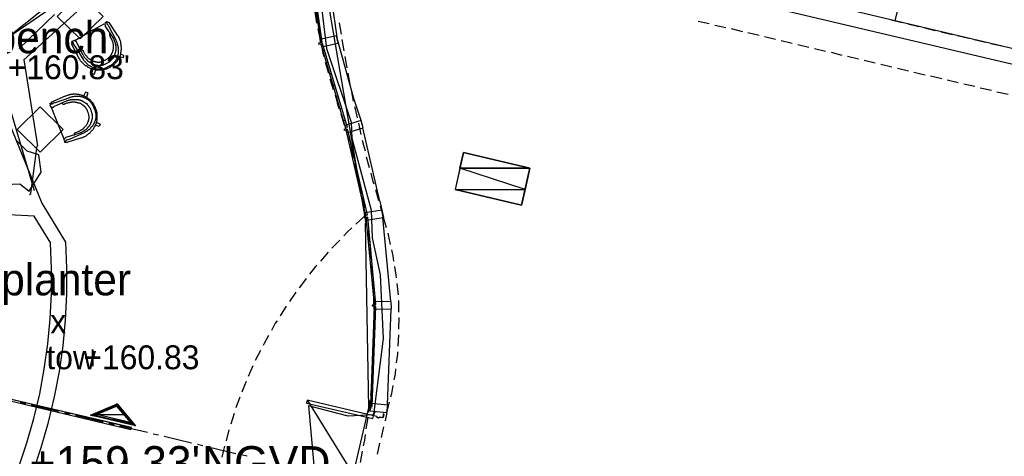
# Model space of a CAD drawing. Header units: feet. Extents: x -79 to 198, y -22 to 181.
# Tile 545 of 656: x 14 to 58, y 98 to 117. Entities that reach past the tile are written whole.
import ezdxf
from ezdxf.enums import TextEntityAlignment as Align

# ---------------------------------------------------------------- set-up
doc = ezdxf.new("R2010")
doc.units = ezdxf.units.FT
for name, color, linetype in [('A-AREA-COMUN', 252, 'CONTINUOUS'), ('A-LINEA', 7, 'CONTINUOUS'), ('A-LINEA-FINA', 9, 'CONTINUOUS'), ('A-MURO-CONCRETO', 8, 'CONTINUOUS'), ('A-TEXTO-PDF', 3, 'CONTINUOUS')]:
    doc.layers.add(name, color=color, linetype=linetype)

msp = doc.modelspace()

# ---------------------------------------------------------------- linework, layer by layer
at = {"layer": 'A-AREA-COMUN'}
for points in [[(27.28, 120.7644), (27.872, 115.8044), (28.96, 112.5689), (28.992, 111.8578), (29.84, 108.6933), (29.888, 107.4844), (30.24, 105.8489), (30.368, 103.0578), (29.952, 99.6978), (28.832, 99.6444), (27.088, 100.0889), (27.328, 97.4933)], [(14.368, 115.8044), (15.92, 117.2978)], [(13.408, 109.8133), (14.4, 109.8489), (14.8, 109.5289), (15.328, 110.3644), (15.232, 111.1289), (14.72, 111.2889), (14.272, 111.7333)]]:
    msp.add_lwpolyline(points, dxfattribs=at)
at = {"layer": 'A-LINEA'}
for p, q in [((27.0667, 122.929), (29.6038, 108.1219)), ((27.0667, 122.929), (29.6038, 108.1219)), ((53.16, 118.2311), (52.8667, 117.0178)), ((53.16, 118.2311), (52.8667, 117.0178)), ((58.2133, 115.7511), (48.3333, 118.0978)), ((58.2133, 115.7511), (48.3333, 118.0978)), ((27.36, 117.4044), (27.44, 116.9111)), ((48.1733, 117.4444), (58.0667, 115.1111)), ((48.1733, 117.4444), (58.0667, 115.1111)), ((18.6933, 116.3778), (18.32, 116.9378)), ((28.44, 116.9244), (28.52, 116.4311)), ((28.44, 116.9244), (28.52, 116.4311)), ((44.2267, 117.0044), (44.7067, 116.8978)), ((44.2267, 117.0044), (44.7067, 116.8978)), ((52.7067, 117.0578), (53.2, 116.9378)), ((52.7067, 117.0578), (53.2, 116.9378)), ((16.8133, 116.1511), (17.4533, 116.5244)), ((17.4533, 116.5244), (18.1067, 116.8844)), ((18.5067, 116.2578), (18.1467, 116.7911)), ((27.4933, 116.6578), (27.6, 116.1644)), ((27.5067, 116.7911), (27.5867, 116.8578)), ((27.5067, 116.7911), (27.5867, 116.8578)), ((44.96, 116.8311), (45.44, 116.7244)), ((44.96, 116.8311), (45.44, 116.7244)), ((45.68, 116.6711), (46.1733, 116.5511)), ((45.68, 116.6711), (46.1733, 116.5511)), ((46.4133, 116.4978), (46.9067, 116.3778)), ((46.4133, 116.4978), (46.9067, 116.3778)), ((53.44, 116.8844), (53.9333, 116.7644)), ((53.44, 116.8844), (53.9333, 116.7644)), ((54.1733, 116.7111), (54.6533, 116.5911)), ((54.1733, 116.7111), (54.6533, 116.5911)), ((54.9067, 116.5378), (55.3867, 116.4178)), ((54.9067, 116.5378), (55.3867, 116.4178)), ((17.1733, 115.5111), (16.88, 116.0844)), ((18.36, 116.4578), (18.36, 116.4578)), ((18.5067, 116.2578), (18.5067, 116.2578)), ((27.5867, 116.2178), (27.6667, 116.2844)), ((27.5867, 116.2178), (27.6667, 116.2844)), ((28.56, 116.1911), (28.64, 115.6978)), ((28.56, 116.1911), (28.64, 115.6978)), ((47.1467, 116.3244), (47.6267, 116.2044)), ((47.1467, 116.3244), (47.6267, 116.2044)), ((47.88, 116.1511), (48.36, 116.0311)), ((47.88, 116.1511), (48.36, 116.0311)), ((55.6267, 116.3644), (56.12, 116.2578)), ((55.6267, 116.3644), (56.12, 116.2578)), ((56.36, 116.1911), (56.8533, 116.0844)), ((56.36, 116.1911), (56.8533, 116.0844)), ((16.9867, 115.3911), (16.6667, 116.0044)), ((17.0667, 115.7244), (17.08, 115.7244)), ((27.72, 115.6844), (27.7867, 115.7511)), ((27.72, 115.6844), (27.7867, 115.7511)), ((48.6, 115.9778), (49.0933, 115.8578)), ((48.6, 115.9778), (49.0933, 115.8578)), ((49.3333, 115.8044), (49.8267, 115.6844)), ((49.3333, 115.8044), (49.8267, 115.6844)), ((50.0667, 115.6311), (50.5467, 115.5111)), ((50.0667, 115.6311), (50.5467, 115.5111)), ((57.0933, 116.0178), (57.5733, 115.9111)), ((57.0933, 116.0178), (57.5733, 115.9111)), ((17.1733, 115.5111), (17.1733, 115.5111)), ((18.9467, 115.3911), (18.7733, 115.4311)), ((27.8267, 115.2044), (27.96, 114.7111)), ((27.8667, 115.1644), (27.9333, 115.2311)), ((27.8667, 115.1644), (27.9333, 115.2311)), ((28.68, 115.4444), (28.7733, 114.9511)), ((28.68, 115.4444), (28.7733, 114.9511)), ((50.7867, 115.4578), (51.28, 115.3378)), ((50.7867, 115.4578), (51.28, 115.3378)), ((51.52, 115.2844), (52.0133, 115.1644)), ((51.52, 115.2844), (52.0133, 115.1644)), ((17.6667, 114.6578), (17.7333, 114.8444)), ((52.2533, 115.1111), (52.7333, 114.9911)), ((52.2533, 115.1111), (52.7333, 114.9911)), ((52.9867, 114.9378), (53.4667, 114.8178)), ((52.9867, 114.9378), (53.4667, 114.8178)), ((53.7067, 114.7644), (54.2, 114.6444)), ((53.7067, 114.7644), (54.2, 114.6444)), ((28.0267, 114.6578), (28.0933, 114.7244)), ((28.0267, 114.6578), (28.0933, 114.7244)), ((28.0267, 114.4711), (28.1733, 113.9911)), ((28.8133, 114.7111), (28.9067, 114.2178)), ((28.8133, 114.7111), (28.9067, 114.2178)), ((54.44, 114.5911), (54.9333, 114.4844)), ((54.44, 114.5911), (54.9333, 114.4844)), ((55.1733, 114.4178), (55.6533, 114.3111)), ((55.1733, 114.4178), (55.6533, 114.3111)), ((28.1733, 114.1511), (28.24, 114.2178)), ((28.1733, 114.1511), (28.24, 114.2178)), ((28.96, 113.9778), (29.0533, 113.4844)), ((28.96, 113.9778), (29.0533, 113.4844)), ((55.9067, 114.2444), (56.3867, 114.1378)), ((55.9067, 114.2444), (56.3867, 114.1378)), ((56.6267, 114.0711), (57.12, 113.9644)), ((56.6267, 114.0711), (57.12, 113.9644)), ((57.36, 113.8978), (57.8533, 113.7911)), ((57.36, 113.8978), (57.8533, 113.7911)), ((16.3867, 113.7111), (15.76, 113.4311)), ((16.4667, 113.4978), (15.88, 113.2311)), ((16.4667, 113.4978), (16.4667, 113.4978)), ((17.3867, 113.8444), (17.32, 113.6578)), ((28.2533, 113.7644), (28.36, 113.3911)), ((28.32, 113.6444), (28.3867, 113.6978)), ((28.32, 113.6444), (28.3867, 113.6978)), ((29.4, 112.6311), (29.08, 113.6044)), ((29.4, 112.6311), (29.08, 113.6044)), ((15.7733, 113.2178), (16.0533, 112.5244)), ((16.2533, 113.4044), (16.2533, 113.3911)), ((28.44, 113.1511), (28.36, 113.3911)), ((28.4667, 113.1244), (28.5333, 113.1911)), ((28.4667, 113.1244), (28.5333, 113.1911)), ((28.6667, 112.4311), (28.52, 112.9111)), ((28.6267, 112.6178), (28.6933, 112.6844)), ((28.6267, 112.6178), (28.6933, 112.6844)), ((16.0533, 112.5244), (16.3333, 111.8311)), ((17.92, 112.4711), (17.76, 112.5511)), ((28.88, 111.7111), (28.7467, 112.1911)), ((28.76, 112.0978), (28.84, 112.1644)), ((28.76, 112.0978), (28.84, 112.1644)), ((29.28, 112.5111), (29.3867, 112.0178)), ((29.28, 112.5111), (29.3867, 112.0178)), ((29.4533, 112.4578), (29.44, 112.4711)), ((29.4533, 112.4578), (29.44, 112.4711)), ((29.4533, 112.4444), (29.4533, 112.4578)), ((29.4533, 112.4444), (29.4533, 112.4578)), ((30.2267, 109.0844), (29.48, 112.3111)), ((30.2267, 109.0844), (29.48, 112.3111)), ((17.0267, 112.0711), (16.4133, 111.8844)), ((17.1067, 111.8711), (16.4667, 111.6711)), ((16.7867, 112.0044), (16.8, 112.0044)), ((17.0267, 112.0711), (17.0267, 112.0711)), ((14.8795, 109.4208), (15.1612, 111.5183)), ((28.88, 111.5644), (28.96, 111.6311)), ((28.88, 111.5644), (28.96, 111.6311)), ((29.08, 110.9911), (28.9467, 111.4711)), ((29.0133, 111.0311), (29.08, 111.0978)), ((29.0133, 111.0311), (29.08, 111.0978)), ((29.6267, 111.0444), (29.76, 110.5644)), ((29.6267, 111.0444), (29.76, 110.5644)), ((29.24, 110.2578), (29.1333, 110.7511)), ((29.1333, 110.4978), (29.2, 110.5644)), ((29.1333, 110.4978), (29.2, 110.5644)), ((29.2533, 109.9511), (29.32, 110.0178)), ((29.2533, 109.9511), (29.32, 110.0178)), ((30.0267, 109.6044), (30.16, 109.1244)), ((30.0267, 109.6044), (30.16, 109.1244)), ((14.8133, 109.3778), (14.88, 109.4311)), ((29.3733, 109.4178), (29.4533, 109.4844)), ((29.3733, 109.4178), (29.4533, 109.4844)), ((29.5467, 108.7911), (29.4533, 109.2844)), ((16.4222, 107.2837), (15.3689, 109.0058)), ((29.5067, 108.8844), (29.5733, 108.9511)), ((29.5067, 108.8844), (29.5733, 108.9511)), ((30.2267, 109.0844), (30.3867, 108.3778)), ((30.2267, 109.0844), (30.3867, 108.3778)), ((30.24, 108.8844), (30.3867, 108.3778)), ((30.24, 108.8844), (30.3867, 108.3778)), ((29.52, 108.4044), (29.1733, 108.0844)), ((29.6533, 108.0444), (29.5867, 108.5378)), ((29.6133, 108.3378), (29.6667, 108.3778)), ((29.6133, 108.3378), (29.6667, 108.3778)), ((30.3467, 108.5111), (30.3467, 108.5378)), ((30.3467, 108.5111), (30.3467, 108.5378)), ((30.7067, 104.6844), (30.36, 108.3778)), ((30.7067, 104.6844), (30.36, 108.3778)), ((30.52, 107.9244), (30.3867, 108.3778)), ((30.52, 107.9244), (30.3867, 108.3778)), ((29.7391, 100.0025), (29.5993, 108.124)), ((29.7391, 100.0025), (29.5993, 108.124)), ((29.6667, 107.7378), (29.7467, 107.8044)), ((29.6667, 107.7378), (29.7467, 107.8044)), ((28.4667, 107.3778), (28.1067, 107.0178)), ((29.7333, 107.1378), (29.8, 107.2044)), ((29.7333, 107.1378), (29.8, 107.2044)), ((29.84, 106.5644), (29.7867, 107.0578)), ((27.9467, 106.8444), (27.6133, 106.4578)), ((29.7867, 106.5378), (29.8667, 106.6044)), ((29.7867, 106.5378), (29.8667, 106.6044)), ((29.84, 105.9378), (29.92, 106.0044)), ((29.84, 105.9378), (29.92, 106.0044)), ((29.8933, 105.3378), (29.9733, 105.4178)), ((29.8933, 105.3378), (29.9733, 105.4178)), ((29.9467, 105.0578), (29.92, 105.5644)), ((31.04, 104.9778), (30.9867, 105.4711)), ((31.04, 104.9778), (30.9867, 105.4711)), ((26.5333, 105.0844), (26.2533, 104.6844)), ((29.96, 104.7378), (30.0267, 104.8178)), ((29.96, 104.7378), (30.0267, 104.8178)), ((29.9733, 104.3111), (29.96, 104.8178)), ((26.1067, 104.4711), (25.84, 104.0444)), ((31.0667, 104.2178), (31.0533, 104.7244)), ((31.0667, 104.2178), (31.0533, 104.7244)), ((29.96, 104.0844), (30.0533, 104.1644)), ((29.96, 104.0844), (30.0533, 104.1644)), ((29.9867, 103.5644), (29.9733, 104.0578)), ((30.56, 100.1378), (30.72, 104.3511)), ((30.56, 100.1378), (30.72, 104.3511)), ((31.0667, 103.4711), (31.08, 103.9778)), ((31.0667, 103.4711), (31.08, 103.9778)), ((29.9333, 103.4044), (30.0267, 103.4978)), ((29.9333, 103.4044), (30.0267, 103.4978)), ((29.9733, 102.8178), (29.9867, 103.3111)), ((31.0267, 102.7244), (31.0667, 103.2178)), ((31.0267, 102.7244), (31.0667, 103.2178)), ((29.9067, 102.7378), (30, 102.8178)), ((29.9067, 102.7378), (30, 102.8178)), ((24.9733, 102.5244), (24.7467, 102.0844)), ((24.64, 101.8578), (24.44, 101.3911)), ((29.88, 102.0578), (29.9733, 102.1378)), ((29.88, 102.0578), (29.9733, 102.1378)), ((29.8933, 101.3111), (29.92, 101.8178)), ((29.8533, 101.3778), (29.9467, 101.4578)), ((29.8533, 101.3778), (29.9467, 101.4578)), ((29.8267, 100.5644), (29.88, 101.0711)), ((29.84, 100.6978), (29.92, 100.7778)), ((29.84, 100.6978), (29.92, 100.7778)), ((14.4133, 100.2578), (14.6533, 100.2044)), ((14.8933, 100.1378), (16.1067, 99.8578)), ((27.0385, 100.3321), (29.2693, 96.7233)), ((29.7467, 99.8178), (29.8, 100.3244)), ((30.5333, 99.8044), (30.6533, 100.2578)), ((30.5333, 99.8044), (30.6533, 100.2578)), ((16.36, 99.7911), (16.6, 99.7378)), ((16.84, 99.6844), (18.0533, 99.3911)), ((23.8133, 99.7644), (23.6667, 99.2844)), ((29.88, 99.9911), (29.8, 100.0044)), ((29.88, 99.9911), (29.8, 100.0044)), ((29.9333, 99.6711), (29.9733, 99.8178)), ((29.9467, 99.6711), (29.9467, 99.6711)), ((30.08, 99.6311), (29.9467, 99.6578)), ((29.9867, 99.8178), (29.9867, 99.8178)), ((30.08, 99.6178), (30.08, 99.6178)), ((30.1061, 99.6066), (30.0912, 99.6306)), ((30.2, 99.5911), (30.2, 99.5644)), ((30.2246, 99.6039), (30.2005, 99.589)), ((30.36, 99.5644), (30.2133, 99.6044)), ((30.2133, 99.5911), (30.2133, 99.5911)), ((30.4, 99.7111), (30.3733, 99.5778)), ((30.4, 99.7244), (30.4, 99.7244)), ((30.5333, 99.8044), (30.4533, 99.4311)), ((30.5333, 99.8044), (30.4533, 99.4311)), ((18.3067, 99.3378), (18.5467, 99.2711)), ((18.7867, 99.2178), (20, 98.9378)), ((29.6267, 99.0844), (29.7067, 99.5778)), ((30.1867, 99.5511), (30.0933, 99.5778)), ((30.1867, 99.5644), (30.1867, 99.5644)), ((30.3867, 99.1778), (30.28, 98.6978)), ((30.3867, 99.1778), (30.28, 98.6978)), ((30.36, 99.5778), (30.36, 99.5778)), ((20.2533, 98.8711), (20.4933, 98.8178)), ((20.7333, 98.7644), (21.9467, 98.4711)), ((23.5867, 99.0444), (23.4667, 98.5644)), ((22.2, 98.4178), (22.44, 98.3511)), ((22.68, 98.2978), (23.8933, 98.0044)), ((30.2133, 98.4578), (30.1067, 97.9644)), ((30.2133, 98.4578), (30.1067, 97.9644)), ((24.1333, 97.9511), (24.3867, 97.8978)), ((29.3733, 97.6044), (29.4667, 98.0978))]:
    msp.add_line(p, q, dxfattribs=at)
for points in [[(29.08, 113.6044), (28.36, 116.1911), (27.8133, 119.9778), (27.8667, 123.7911)], [(29.08, 113.6044), (28.36, 116.1911), (27.8133, 119.9778), (27.8667, 123.7911)], [(18.1274, 119.6952), (12.7307, 115.3881), (15.3555, 109.0017)], [(27.6933, 116.0844), (27.1467, 119.8978), (27.0667, 119.8844), (27.6133, 116.0711), (27.6933, 116.0844)], [(27.6933, 116.0844), (27.1467, 119.8978), (27.0667, 119.8844), (27.6133, 116.0711), (27.6933, 116.0844)], [(18.5399, 119.4817), (13.1565, 115.8012), (15.0274, 109.554)], [(17.3974, 117.8592), (14.5753, 115.2941), (15.1653, 111.5264)], [(18.0533, 117.2111), (17.0467, 118.2044), (16.04, 117.2111), (17.0467, 116.2178), (18.0533, 117.2111)], [(18.3319, 116.9204), (18.2246, 116.9774), (18.1273, 116.9045), (18.152, 116.7855)], [(18.3467, 115.0311), (18.36, 115.0444), (18.3867, 115.0578), (18.4133, 115.0711), (18.44, 115.0978), (18.4667, 115.1111), (18.48, 115.1244), (18.4933, 115.1244), (18.4933, 115.1378), (18.5067, 115.1511), (18.52, 115.1644), (18.5333, 115.1644), (18.5467, 115.1778), (18.5467, 115.1911), (18.5733, 115.2044), (18.5733, 115.2178), (18.5867, 115.2311), (18.5867, 115.2444), (18.6, 115.2444), (18.6133, 115.2578), (18.6133, 115.2711), (18.6267, 115.2844), (18.6267, 115.2978), (18.64, 115.3111), (18.64, 115.3244), (18.6533, 115.3378), (18.6533, 115.3511), (18.6667, 115.3644), (18.6667, 115.3778), (18.68, 115.3911), (18.68, 115.4044), (18.6933, 115.4178), (18.6933, 115.4444), (18.7067, 115.4578), (18.7067, 115.4844), (18.7067, 115.4978), (18.72, 115.5111), (18.72, 115.5244), (18.72, 115.5511), (18.7333, 115.5778), (18.7333, 115.6044), (18.7333, 115.6444), (18.7333, 115.6711), (18.7333, 115.6978), (18.7333, 115.7244), (18.7333, 115.7378), (18.7333, 115.7644), (18.7333, 115.7778), (18.7333, 115.8044), (18.7333, 115.8311), (18.72, 115.8578), (18.72, 115.8711), (18.72, 115.8978), (18.72, 115.9111), (18.7067, 115.9244), (18.7067, 115.9511), (18.6933, 115.9644), (18.6933, 115.9911), (18.68, 116.0178), (18.68, 116.0444), (18.6667, 116.0578), (18.6533, 116.0978), (18.64, 116.1244), (18.6267, 116.1511), (18.6267, 116.1644), (18.32, 116.7511), (18.3067, 116.7644), (18.28, 116.8178), (18.2533, 116.8578), (18.24, 116.8578), (18.24, 116.8711), (18.24, 116.8844), (18.24, 116.8978), (18.24, 116.9111), (18.24, 116.9244), (18.24, 116.9378), (18.24, 116.9511), (18.2533, 116.9511), (18.2533, 116.9644), (18.2667, 116.9644), (18.2667, 116.9778)], [(18.3467, 115.0311), (18.2667, 114.9911), (18.24, 114.9778), (18.2133, 114.9644), (18.1867, 114.9511), (18.16, 114.9378), (18.1467, 114.9244), (18.1333, 114.9244), (18.12, 114.9244), (18.1067, 114.9111), (18.08, 114.9111), (18.0667, 114.9111), (18.0533, 114.8978), (18.04, 114.8978), (18.0267, 114.8978), (18, 114.8978), (17.9867, 114.8978), (17.9733, 114.8844), (17.96, 114.8844), (17.9467, 114.8844), (17.92, 114.8844), (17.9067, 114.8844), (17.8933, 114.8844), (17.88, 114.8844), (17.8667, 114.8844), (17.8533, 114.8844), (17.84, 114.8844), (17.8267, 114.8978), (17.8133, 114.8978), (17.8, 114.8978), (17.7867, 114.8978), (17.76, 114.8978), (17.7333, 114.9111), (17.72, 114.9111), (17.6933, 114.9244), (17.68, 114.9244), (17.6667, 114.9244), (17.64, 114.9378), (17.6133, 114.9511), (17.5867, 114.9644), (17.56, 114.9778), (17.5467, 114.9911), (17.52, 115.0044), (17.4933, 115.0178), (17.48, 115.0178), (17.4667, 115.0311), (17.44, 115.0444), (17.4267, 115.0578), (17.4, 115.0711), (17.3867, 115.0978), (17.3733, 115.1111), (17.36, 115.1111), (17.3467, 115.1244), (17.3333, 115.1378), (17.32, 115.1511), (17.2933, 115.1778), (17.28, 115.1911), (17.2667, 115.2178), (17.2533, 115.2311), (17.24, 115.2444), (17.2133, 115.2711), (17.2, 115.2978), (17.1867, 115.3244), (17.1733, 115.3378), (16.8267, 115.8978), (16.8133, 115.9111), (16.7867, 115.9644), (16.76, 116.0044), (16.76, 116.0178), (16.76, 116.0311), (16.7467, 116.0311), (16.7467, 116.0444), (16.7333, 116.0444), (16.7333, 116.0578), (16.72, 116.0578), (16.7067, 116.0578), (16.6933, 116.0578), (16.68, 116.0578), (16.6667, 116.0578), (16.6533, 116.0578)], [(16.888, 116.0723), (16.7963, 116.1499), (16.6864, 116.1016), (16.6816, 115.9816)], [(18.6933, 116.3778), (18.7067, 116.3644), (18.72, 116.3244), (18.7467, 116.2844), (18.7467, 116.2711), (18.76, 116.2444), (18.7733, 116.2311), (18.7733, 116.2044), (18.7867, 116.1644), (18.8, 116.1511), (18.8, 116.1378), (18.8133, 116.1111), (18.8133, 116.0844), (18.8133, 116.0711), (18.8267, 116.0444), (18.8267, 116.0311), (18.8267, 116.0044), (18.84, 115.9911), (18.84, 115.9644), (18.84, 115.9378), (18.84, 115.8978), (18.8533, 115.8578), (18.8533, 115.8311), (18.8533, 115.7911), (18.8533, 115.7511), (18.84, 115.7111), (18.84, 115.6844), (18.84, 115.6578), (18.84, 115.6444), (18.8267, 115.6311), (18.8267, 115.6044), (18.8267, 115.5911), (18.8267, 115.5778), (18.8133, 115.5511), (18.8133, 115.5378), (18.8, 115.5111), (18.8, 115.4844), (18.7867, 115.4578), (18.7733, 115.4178), (18.76, 115.4044), (18.7467, 115.3778), (18.7333, 115.3511), (18.72, 115.3244), (18.7067, 115.3111), (18.6933, 115.2844), (18.68, 115.2578), (18.6667, 115.2444), (18.6533, 115.2178), (18.64, 115.2044), (18.6267, 115.1911), (18.6133, 115.1778), (18.6, 115.1644), (18.5867, 115.1378), (18.5733, 115.1244), (18.56, 115.1111), (18.5333, 115.0978), (18.52, 115.0844), (18.5067, 115.0711), (18.48, 115.0578), (18.4533, 115.0311), (18.4267, 115.0178), (18.4, 115.0044), (18.3867, 114.9911), (18.36, 114.9644), (18.3333, 114.9644), (18.32, 114.9511), (18.2933, 114.9378), (18.2533, 114.9244), (18.2267, 114.9111), (18.2, 114.8978), (18.1733, 114.8844), (18.16, 114.8844), (18.1333, 114.8711), (18.12, 114.8711), (18.0933, 114.8578), (18.08, 114.8578), (18.0533, 114.8578), (18.04, 114.8578), (18.0267, 114.8444), (18, 114.8444), (17.96, 114.8444), (17.9467, 114.8444), (17.92, 114.8444), (17.8933, 114.8444), (17.8667, 114.8444), (17.84, 114.8444), (17.8133, 114.8444), (17.7867, 114.8444), (17.76, 114.8444), (17.7333, 114.8578), (17.6933, 114.8578), (17.6667, 114.8578), (17.64, 114.8711), (17.6267, 114.8711), (17.6, 114.8844), (17.5867, 114.8844), (17.5733, 114.8978), (17.56, 114.8978), (17.5333, 114.9111), (17.52, 114.9111), (17.5067, 114.9244), (17.4667, 114.9378), (17.44, 114.9511), (17.4, 114.9644), (17.3733, 114.9911), (17.3467, 115.0044), (17.32, 115.0311), (17.28, 115.0444), (17.2533, 115.0711), (17.24, 115.0844), (17.2267, 115.0978), (17.2133, 115.1111), (17.2, 115.1244), (17.1867, 115.1378), (17.16, 115.1511), (17.1467, 115.1644), (17.1333, 115.1911), (17.12, 115.2044), (17.1067, 115.2178), (17.08, 115.2444), (17.0667, 115.2578), (17.0533, 115.2844), (17.04, 115.2978), (17.0267, 115.3111), (17.0133, 115.3511), (16.9867, 115.3911)], [(17.1733, 115.5111), (17.2, 115.4711), (17.2133, 115.4444), (17.2267, 115.4178), (17.2533, 115.3911), (17.2667, 115.3778), (17.28, 115.3644), (17.2933, 115.3511), (17.2933, 115.3378), (17.3067, 115.3244), (17.32, 115.3111), (17.3333, 115.2978), (17.3467, 115.2978), (17.36, 115.2844), (17.36, 115.2711), (17.3733, 115.2578), (17.3867, 115.2444), (17.4, 115.2444), (17.4133, 115.2311), (17.4267, 115.2178), (17.44, 115.2178), (17.4533, 115.2044), (17.4667, 115.1911), (17.48, 115.1911), (17.4933, 115.1778), (17.5067, 115.1644), (17.52, 115.1644), (17.5333, 115.1511), (17.5467, 115.1511), (17.56, 115.1378), (17.5733, 115.1378), (17.5867, 115.1244), (17.6, 115.1244), (17.6267, 115.1111), (17.64, 115.1111), (17.6533, 115.0978), (17.6667, 115.0978), (17.68, 115.0978), (17.6933, 115.0844), (17.7067, 115.0844), (17.7333, 115.0844), (17.7467, 115.0711), (17.76, 115.0711), (17.7867, 115.0711), (17.8, 115.0711), (17.8267, 115.0711), (17.84, 115.0578), (17.8667, 115.0578), (17.8933, 115.0578), (17.9067, 115.0578), (17.92, 115.0578), (17.9467, 115.0711), (17.96, 115.0711), (17.9733, 115.0711), (17.9867, 115.0711), (18, 115.0711), (18.0267, 115.0711), (18.04, 115.0844), (18.0667, 115.0844), (18.08, 115.0978), (18.1067, 115.0978), (18.1333, 115.1111), (18.1467, 115.1111), (18.16, 115.1244), (18.1733, 115.1244), (18.1867, 115.1378), (18.2133, 115.1511), (18.2533, 115.1644), (18.28, 115.1778), (18.3067, 115.2044), (18.32, 115.2178), (18.3333, 115.2178), (18.3467, 115.2311), (18.36, 115.2444), (18.3733, 115.2578), (18.4, 115.2711), (18.4133, 115.2844), (18.4267, 115.2978), (18.44, 115.3111), (18.4533, 115.3244), (18.4667, 115.3378), (18.4667, 115.3511), (18.48, 115.3644), (18.4933, 115.3778), (18.5067, 115.3911), (18.5067, 115.4044), (18.52, 115.4311), (18.5333, 115.4444), (18.5467, 115.4578), (18.5467, 115.4844), (18.56, 115.4978), (18.5733, 115.5111), (18.5733, 115.5378), (18.5867, 115.5511), (18.5867, 115.5644), (18.5867, 115.5911), (18.6, 115.6044), (18.6, 115.6178), (18.6, 115.6311), (18.6133, 115.6444), (18.6133, 115.6578), (18.6133, 115.6844), (18.6133, 115.6978), (18.6133, 115.7111), (18.6267, 115.7244), (18.6267, 115.7378), (18.6267, 115.7644), (18.6267, 115.7778), (18.6267, 115.7911), (18.6267, 115.8044), (18.6267, 115.8178), (18.6267, 115.8444), (18.6267, 115.8578), (18.6267, 115.8711), (18.6267, 115.8844), (18.6267, 115.8978), (18.6133, 115.9111), (18.6133, 115.9378), (18.6133, 115.9511), (18.6133, 115.9644), (18.6133, 115.9778), (18.6, 115.9911), (18.6, 116.0044), (18.6, 116.0311), (18.6, 116.0444), (18.5867, 116.0578), (18.5867, 116.0711), (18.5867, 116.0844), (18.5733, 116.0978), (18.5733, 116.1111), (18.56, 116.1378), (18.5467, 116.1778), (18.5333, 116.2044), (18.52, 116.2311), (18.5067, 116.2578)], [(17.2267, 115.5911), (17.24, 115.5778), (17.2533, 115.5511), (17.2667, 115.5378), (17.28, 115.5111), (17.2933, 115.4978), (17.2933, 115.4844), (17.32, 115.4711), (17.3333, 115.4444), (17.3467, 115.4311), (17.36, 115.4178), (17.3733, 115.4044), (17.3867, 115.3911), (17.4, 115.3778), (17.4133, 115.3644), (17.44, 115.3511), (17.4533, 115.3378), (17.4667, 115.3244), (17.4933, 115.3111), (17.5067, 115.3111), (17.52, 115.2978), (17.5333, 115.2844), (17.56, 115.2844), (17.5733, 115.2711), (17.6, 115.2578), (17.6267, 115.2444), (17.64, 115.2444), (17.6533, 115.2444), (17.6667, 115.2311), (17.68, 115.2311), (17.7067, 115.2311), (17.72, 115.2178), (17.7333, 115.2178), (17.7467, 115.2178), (17.76, 115.2178), (17.7733, 115.2178), (17.7867, 115.2044), (17.8, 115.2044), (17.8133, 115.2044), (17.8267, 115.2044), (17.84, 115.2044), (17.8533, 115.2044), (17.8667, 115.2044), (17.88, 115.2044), (17.8933, 115.2044), (17.9067, 115.2044), (17.92, 115.2178), (17.9333, 115.2178), (17.9467, 115.2178), (17.96, 115.2178), (17.9733, 115.2178), (17.9867, 115.2311), (18, 115.2311), (18.0133, 115.2311), (18.0267, 115.2311), (18.04, 115.2444), (18.0667, 115.2578), (18.08, 115.2578), (18.1067, 115.2711), (18.1333, 115.2844), (18.1467, 115.2844), (18.1733, 115.2978), (18.1867, 115.3111), (18.2133, 115.3244), (18.24, 115.3378), (18.2533, 115.3511), (18.28, 115.3778), (18.2933, 115.3911), (18.3067, 115.3911), (18.32, 115.4044), (18.32, 115.4178), (18.3333, 115.4178), (18.3467, 115.4311), (18.3467, 115.4444), (18.36, 115.4578), (18.3733, 115.4711), (18.3867, 115.4844), (18.4, 115.4978), (18.4, 115.5111), (18.4133, 115.5244), (18.4267, 115.5378), (18.4267, 115.5511), (18.44, 115.5644), (18.44, 115.5778), (18.44, 115.5911), (18.4533, 115.5911), (18.4533, 115.6044), (18.4667, 115.6178), (18.4667, 115.6311), (18.4667, 115.6444), (18.48, 115.6711), (18.48, 115.6844), (18.48, 115.6978), (18.4933, 115.7111), (18.4933, 115.7244), (18.4933, 115.7511), (18.5067, 115.7778), (18.5067, 115.7911), (18.5067, 115.8178), (18.5067, 115.8444), (18.5067, 115.8711), (18.5067, 115.8978), (18.5067, 115.9111), (18.5067, 115.9244), (18.5067, 115.9378), (18.5067, 115.9511), (18.5067, 115.9778), (18.4933, 116.0044), (18.4933, 116.0178), (18.4933, 116.0311), (18.4933, 116.0444), (18.48, 116.0711), (18.48, 116.0844), (18.48, 116.0978), (18.4667, 116.1244), (18.4533, 116.1511), (18.4533, 116.1644), (18.44, 116.1778), (18.44, 116.2044), (18.4267, 116.2311), (18.4133, 116.2444), (18.4133, 116.2578), (18.4, 116.2578), (18.4, 116.2711), (18.3867, 116.2844), (18.3733, 116.3244), (18.3467, 116.3511)], [(18.36, 116.4578), (18.36, 116.4578), (18.3467, 116.4578), (18.3467, 116.4444), (18.3333, 116.4444), (18.3333, 116.4311), (18.3333, 116.4178), (18.3333, 116.4044), (18.3333, 116.3911), (18.3333, 116.3778), (18.3333, 116.3644), (18.3467, 116.3644), (18.3467, 116.3511)], [(27.6133, 116.0444), (27.5333, 116.0311), (27.5467, 115.9911), (27.6267, 116.0044), (27.6533, 115.8711), (28.3867, 116.0311), (28.32, 116.3511), (27.5867, 116.1911), (27.6133, 116.0444)], [(27.6133, 116.0444), (27.5333, 116.0311), (27.5467, 115.9911), (27.6267, 116.0044), (27.6533, 115.8711), (28.3867, 116.0311), (28.32, 116.3511), (27.5867, 116.1911), (27.6133, 116.0444)], [(17.08, 115.7244), (17.08, 115.7244), (17.08, 115.7378), (17.0933, 115.7378), (17.1067, 115.7378), (17.12, 115.7378), (17.1333, 115.7378), (17.1333, 115.7244), (17.1467, 115.7244), (17.16, 115.7244), (17.16, 115.7111), (17.1733, 115.7111), (17.1733, 115.6978)], [(17.1733, 115.6978), (17.2, 115.6578), (17.2133, 115.6178), (17.2267, 115.5911)], [(28.8, 112.3244), (27.7067, 116.0178), (27.6267, 115.9911), (28.72, 112.2978), (28.8, 112.3244)], [(28.8, 112.3244), (27.7067, 116.0178), (27.6267, 115.9911), (28.72, 112.2978), (28.8, 112.3244)], [(27.6533, 115.9244), (27.72, 115.5911), (27.76, 115.4444)], [(18.9467, 115.3911), (18.9733, 115.4978), (18.8133, 115.5511)], [(17.6667, 114.6578), (17.5733, 114.6978), (17.6, 114.8844)], [(17.3867, 113.8444), (17.28, 113.8844), (17.2, 113.7111)], [(17.68, 113.1378), (17.64, 113.2178), (17.6267, 113.2444), (17.6133, 113.2711), (17.6, 113.2978), (17.5867, 113.3244), (17.5867, 113.3378), (17.5733, 113.3511), (17.5733, 113.3644), (17.56, 113.3778), (17.5467, 113.3911), (17.5467, 113.4044), (17.5333, 113.4178), (17.52, 113.4311), (17.5067, 113.4444), (17.4933, 113.4578), (17.48, 113.4711), (17.4667, 113.4844), (17.4533, 113.4978), (17.44, 113.5111), (17.4267, 113.5111), (17.4133, 113.5244), (17.4, 113.5378), (17.3867, 113.5511), (17.3733, 113.5644), (17.36, 113.5644), (17.3467, 113.5778), (17.3333, 113.5778), (17.32, 113.5911), (17.2933, 113.6044), (17.28, 113.6178), (17.2533, 113.6178), (17.24, 113.6311), (17.2267, 113.6311), (17.2133, 113.6444), (17.1867, 113.6444), (17.16, 113.6578), (17.1333, 113.6578), (17.1067, 113.6711), (17.08, 113.6711), (17.0533, 113.6844), (17.0267, 113.6844), (17, 113.6844), (16.9867, 113.6844), (16.96, 113.6844), (16.9467, 113.6844), (16.9067, 113.6844), (16.88, 113.6844), (16.8667, 113.6844), (16.8533, 113.6844), (16.8267, 113.6844), (16.8133, 113.6844), (16.8, 113.6844), (16.7733, 113.6844), (16.7467, 113.6711), (16.72, 113.6711), (16.6933, 113.6711), (16.68, 113.6578), (16.64, 113.6578), (16.6133, 113.6444), (16.5867, 113.6444), (16.5733, 113.6311), (15.9467, 113.4178), (15.92, 113.4044), (15.88, 113.3911), (15.8267, 113.3644), (15.8267, 113.3511), (15.8133, 113.3511), (15.8, 113.3511), (15.7867, 113.3511), (15.7733, 113.3511), (15.76, 113.3511), (15.76, 113.3644), (15.7467, 113.3644), (15.7333, 113.3644), (15.7333, 113.3778), (15.72, 113.3778), (15.72, 113.3911)], [(17.1067, 111.8711), (17.12, 111.8711), (17.16, 111.8844), (17.2, 111.9111), (17.2133, 111.9111), (17.24, 111.9244), (17.2533, 111.9378), (17.28, 111.9511), (17.3067, 111.9644), (17.32, 111.9778), (17.3467, 111.9911), (17.36, 112.0044), (17.3733, 112.0178), (17.4, 112.0311), (17.4133, 112.0444), (17.4267, 112.0578), (17.44, 112.0711), (17.4533, 112.0844), (17.48, 112.0978), (17.4933, 112.1244), (17.52, 112.1511), (17.5467, 112.1778), (17.5733, 112.2044), (17.6, 112.2311), (17.6133, 112.2578), (17.64, 112.2844), (17.6533, 112.3111), (17.6667, 112.3378), (17.68, 112.3511), (17.68, 112.3644), (17.6933, 112.3778), (17.7067, 112.3911), (17.7067, 112.4178), (17.72, 112.4311), (17.72, 112.4444), (17.7333, 112.4711), (17.7467, 112.4978), (17.76, 112.5244), (17.76, 112.5644), (17.7733, 112.5911), (17.7733, 112.6178), (17.7867, 112.6444), (17.7867, 112.6711), (17.7867, 112.6844), (17.8, 112.7111), (17.8, 112.7378), (17.8, 112.7644), (17.8, 112.7911), (17.8, 112.8178), (17.8, 112.8311), (17.8, 112.8578), (17.8, 112.8711), (17.8, 112.8978), (17.7867, 112.9111), (17.7867, 112.9378), (17.7867, 112.9644), (17.7867, 112.9778), (17.7733, 113.0044), (17.7733, 113.0311), (17.76, 113.0578), (17.7467, 113.0978), (17.7467, 113.1244), (17.7333, 113.1511), (17.72, 113.1778), (17.72, 113.1911), (17.7067, 113.2178), (17.6933, 113.2444), (17.68, 113.2711), (17.6533, 113.3111), (17.6533, 113.3244), (17.64, 113.3511), (17.6267, 113.3644), (17.6133, 113.3911), (17.6, 113.4044), (17.5867, 113.4178), (17.5733, 113.4311), (17.56, 113.4578), (17.5467, 113.4711), (17.5333, 113.4844), (17.52, 113.4978), (17.5067, 113.5244), (17.48, 113.5378), (17.4667, 113.5511), (17.44, 113.5644), (17.4267, 113.5778), (17.4, 113.6044), (17.3867, 113.6178), (17.36, 113.6311), (17.3333, 113.6444), (17.3067, 113.6578), (17.28, 113.6711), (17.2533, 113.6844), (17.2267, 113.6978), (17.2133, 113.7111), (17.2, 113.7111), (17.1733, 113.7244), (17.16, 113.7244), (17.1467, 113.7378), (17.12, 113.7378), (17.1067, 113.7511), (17.0933, 113.7511), (17.0533, 113.7644), (17.0133, 113.7644), (16.9867, 113.7778), (16.9467, 113.7778), (16.92, 113.7778), (16.88, 113.7911), (16.84, 113.7911), (16.8, 113.7911), (16.7867, 113.7911), (16.76, 113.7911), (16.7467, 113.7911), (16.72, 113.7911), (16.7067, 113.7778), (16.68, 113.7778), (16.6533, 113.7778), (16.64, 113.7778), (16.6133, 113.7778), (16.6, 113.7644), (16.56, 113.7644), (16.5467, 113.7511), (16.52, 113.7511), (16.4933, 113.7378), (16.48, 113.7378), (16.44, 113.7244), (16.4, 113.7111), (16.3867, 113.7111)], [(16.4533, 113.4044), (16.48, 113.4044), (16.4933, 113.4178), (16.52, 113.4178), (16.5467, 113.4311), (16.56, 113.4311), (16.5733, 113.4311), (16.6, 113.4444), (16.6267, 113.4444), (16.64, 113.4444), (16.6667, 113.4444), (16.68, 113.4578), (16.6933, 113.4578), (16.7067, 113.4578), (16.72, 113.4578), (16.7467, 113.4578), (16.7733, 113.4578), (16.7867, 113.4578), (16.8, 113.4578), (16.8267, 113.4444), (16.8533, 113.4444), (16.88, 113.4444), (16.9067, 113.4311), (16.9333, 113.4311), (16.9467, 113.4178), (16.9733, 113.4178), (17, 113.4044), (17.0133, 113.4044), (17.0267, 113.4044), (17.04, 113.3911), (17.0533, 113.3911), (17.08, 113.3778), (17.0933, 113.3644), (17.1067, 113.3511), (17.12, 113.3511), (17.1333, 113.3378), (17.1467, 113.3378), (17.1467, 113.3244), (17.16, 113.3244), (17.1733, 113.3111), (17.1867, 113.3111), (17.1867, 113.2978), (17.2, 113.2978), (17.2133, 113.2844), (17.2133, 113.2711), (17.2267, 113.2711), (17.2267, 113.2578), (17.24, 113.2578), (17.2533, 113.2444), (17.2533, 113.2311), (17.2667, 113.2178), (17.28, 113.2044), (17.2933, 113.1911), (17.2933, 113.1778), (17.3067, 113.1644), (17.3067, 113.1511), (17.32, 113.1378), (17.3333, 113.1244), (17.3467, 113.0978), (17.3467, 113.0711), (17.36, 113.0578), (17.3733, 113.0311), (17.3867, 113.0044), (17.3867, 112.9911), (17.4, 112.9644), (17.4, 112.9378), (17.4133, 112.9111), (17.4133, 112.8978), (17.4133, 112.8844), (17.4133, 112.8711), (17.4133, 112.8578), (17.4267, 112.8444), (17.4267, 112.8311), (17.4267, 112.8178), (17.4267, 112.7911), (17.4267, 112.7778), (17.4267, 112.7644), (17.4267, 112.7511), (17.4267, 112.7378), (17.4267, 112.7244), (17.4267, 112.7111), (17.4133, 112.6978), (17.4133, 112.6844), (17.4133, 112.6711), (17.4133, 112.6578), (17.4133, 112.6444), (17.4, 112.6311), (17.4, 112.6178), (17.4, 112.6044), (17.4, 112.5911), (17.3867, 112.5778), (17.3733, 112.5511), (17.3733, 112.5378), (17.3733, 112.5244), (17.36, 112.5111), (17.36, 112.4978), (17.3467, 112.4844), (17.3333, 112.4578), (17.32, 112.4444), (17.3067, 112.4178), (17.2933, 112.4044), (17.28, 112.3778), (17.2667, 112.3644), (17.2533, 112.3511), (17.24, 112.3378), (17.2267, 112.3244), (17.2133, 112.3111), (17.2, 112.2978), (17.1867, 112.2844), (17.1733, 112.2711), (17.16, 112.2578), (17.1467, 112.2444), (17.1333, 112.2444), (17.12, 112.2311), (17.1067, 112.2178), (17.0933, 112.2044), (17.0667, 112.1911), (17.0533, 112.1911), (17.04, 112.1778), (17.0133, 112.1644), (16.9867, 112.1511), (16.9733, 112.1511), (16.96, 112.1378), (16.9467, 112.1378), (16.9333, 112.1244), (16.88, 112.1111), (16.84, 112.0978)], [(16.4667, 113.4978), (16.5067, 113.5111), (16.5333, 113.5244), (16.56, 113.5244), (16.5867, 113.5378), (16.6267, 113.5378), (16.64, 113.5511), (16.6533, 113.5511), (16.6667, 113.5511), (16.68, 113.5511), (16.7067, 113.5511), (16.72, 113.5644), (16.7333, 113.5644), (16.7467, 113.5644), (16.76, 113.5644), (16.7733, 113.5644), (16.8, 113.5644), (16.8133, 113.5644), (16.8267, 113.5644), (16.84, 113.5644), (16.8533, 113.5644), (16.88, 113.5644), (16.8933, 113.5644), (16.9067, 113.5511), (16.92, 113.5511), (16.9333, 113.5511), (16.9467, 113.5511), (16.9733, 113.5511), (16.9867, 113.5378), (17, 113.5378), (17.0133, 113.5378), (17.0267, 113.5378), (17.04, 113.5244), (17.0667, 113.5244), (17.08, 113.5244), (17.0933, 113.5111), (17.1067, 113.5111), (17.12, 113.4978), (17.1333, 113.4978), (17.1467, 113.4844), (17.16, 113.4844), (17.1733, 113.4711), (17.2, 113.4711), (17.2133, 113.4578), (17.2267, 113.4444), (17.2533, 113.4311), (17.2667, 113.4178), (17.28, 113.4044), (17.2933, 113.3911), (17.32, 113.3778), (17.3333, 113.3778), (17.3467, 113.3644), (17.3467, 113.3511), (17.36, 113.3378), (17.3733, 113.3244), (17.3867, 113.3111), (17.4, 113.2978), (17.4, 113.2844), (17.4267, 113.2711), (17.4267, 113.2444), (17.44, 113.2311), (17.4533, 113.2044), (17.4667, 113.1911), (17.48, 113.1778), (17.48, 113.1644), (17.4933, 113.1511), (17.5067, 113.1244), (17.52, 113.0844), (17.5333, 113.0578), (17.5333, 113.0311), (17.5467, 113.0044), (17.5467, 112.9911), (17.5467, 112.9778), (17.56, 112.9644), (17.56, 112.9378), (17.56, 112.9111), (17.5733, 112.8978), (17.5733, 112.8711), (17.5733, 112.8578), (17.5733, 112.8311), (17.5733, 112.8178), (17.5733, 112.8044), (17.5733, 112.7911), (17.5733, 112.7644), (17.5733, 112.7511), (17.5733, 112.7378), (17.5733, 112.7111), (17.56, 112.6978), (17.56, 112.6711), (17.56, 112.6578), (17.5467, 112.6311), (17.5467, 112.6178), (17.5467, 112.5911), (17.5333, 112.5778), (17.5333, 112.5644), (17.52, 112.5511), (17.52, 112.5378), (17.5067, 112.5244), (17.5067, 112.4978), (17.4933, 112.4844), (17.4933, 112.4711), (17.48, 112.4578), (17.4667, 112.4444), (17.4667, 112.4311), (17.4533, 112.4178), (17.44, 112.4044), (17.44, 112.3911), (17.4267, 112.3778), (17.4133, 112.3644), (17.4133, 112.3511), (17.4, 112.3378), (17.3867, 112.3244), (17.3733, 112.3244), (17.3733, 112.3111), (17.36, 112.2978), (17.3467, 112.2844), (17.3333, 112.2711), (17.32, 112.2578), (17.3067, 112.2444), (17.2933, 112.2311), (17.28, 112.2178), (17.2667, 112.2044), (17.2533, 112.2044), (17.24, 112.1911), (17.2267, 112.1778), (17.2133, 112.1778), (17.2, 112.1644), (17.1867, 112.1511), (17.1733, 112.1511), (17.1467, 112.1378), (17.12, 112.1244), (17.0933, 112.0978), (17.0667, 112.0978), (17.0267, 112.0711)], [(16.2933, 112.2378), (15.2867, 113.2311), (14.28, 112.2378), (15.2867, 111.2444), (16.2933, 112.2378)], [(15.7785, 113.4233), (15.707, 113.3268), (15.7624, 113.2202), (15.8825, 113.2232)], [(16.2533, 113.3911), (16.2533, 113.3778), (16.2667, 113.3644), (16.28, 113.3644), (16.28, 113.3511), (16.2933, 113.3511), (16.3067, 113.3511), (16.3067, 113.3378), (16.32, 113.3378), (16.3333, 113.3511), (16.3467, 113.3511)], [(16.3467, 113.3511), (16.3867, 113.3778), (16.4267, 113.3911), (16.4533, 113.4044)], [(17.68, 113.1378), (17.68, 113.1111), (17.6933, 113.0844), (17.7067, 113.0578), (17.7067, 113.0311), (17.72, 112.9911), (17.72, 112.9778), (17.72, 112.9644), (17.7333, 112.9511), (17.7333, 112.9378), (17.7333, 112.9244), (17.7333, 112.9111), (17.7333, 112.8978), (17.7333, 112.8844), (17.7333, 112.8578), (17.7333, 112.8444), (17.7333, 112.8311), (17.7333, 112.8178), (17.7333, 112.8044), (17.7333, 112.7911), (17.7333, 112.7778), (17.7333, 112.7644), (17.7333, 112.7511), (17.7333, 112.7378), (17.7333, 112.7244), (17.72, 112.7111), (17.72, 112.6844), (17.72, 112.6711), (17.72, 112.6578), (17.7067, 112.6444), (17.7067, 112.6311), (17.7067, 112.6178), (17.6933, 112.5911), (17.68, 112.5778), (17.68, 112.5511), (17.6667, 112.5378), (17.6667, 112.5244), (17.6533, 112.5111), (17.64, 112.4844), (17.6267, 112.4711), (17.6133, 112.4444), (17.6, 112.4178), (17.5867, 112.3911), (17.56, 112.3644), (17.5467, 112.3511), (17.5333, 112.3378), (17.52, 112.3244), (17.5067, 112.3111), (17.4933, 112.2978), (17.48, 112.2711), (17.4533, 112.2444), (17.44, 112.2444), (17.4267, 112.2311), (17.4133, 112.2178), (17.4, 112.2044), (17.3867, 112.1911), (17.36, 112.1778), (17.3467, 112.1644), (17.32, 112.1511), (17.2933, 112.1378), (17.28, 112.1378), (17.2533, 112.1111), (17.2267, 112.0978), (17.2, 112.0844), (17.1867, 112.0711), (16.5867, 111.8178), (16.56, 111.8044), (16.5067, 111.7911), (16.4533, 111.7778), (16.4533, 111.7644), (16.44, 111.7644), (16.4267, 111.7644), (16.4267, 111.7511), (16.4133, 111.7511), (16.4133, 111.7378), (16.4, 111.7244), (16.4, 111.7111), (16.4, 111.6978), (16.4, 111.6844), (16.4, 111.6711)], [(29.1067, 113.2444), (29.1333, 113.1511), (29.2267, 112.7511)], [(29.1067, 113.2444), (29.1333, 113.1511), (29.2267, 112.7511)], [(28.72, 112.2711), (28.64, 112.2444), (28.6533, 112.2044), (28.7333, 112.2311), (28.7733, 112.0978), (29.4933, 112.3111), (29.4, 112.6311), (28.68, 112.4178), (28.72, 112.2711)], [(28.72, 112.2711), (28.64, 112.2444), (28.6533, 112.2044), (28.7333, 112.2311), (28.7733, 112.0978), (29.4933, 112.3111), (29.4, 112.6311), (28.68, 112.4178), (28.72, 112.2711)], [(17.92, 112.4711), (17.88, 112.3778), (17.72, 112.4311)], [(29.68, 108.4844), (28.8133, 112.2311), (28.7333, 112.2178), (29.6, 108.4578), (29.68, 108.4844)], [(29.68, 108.4844), (28.8133, 112.2311), (28.7333, 112.2178), (29.6, 108.4578), (29.68, 108.4844)], [(16.4195, 111.8836), (16.3256, 111.8064), (16.3557, 111.6886), (16.4751, 111.6657)], [(16.84, 112.0978), (16.8267, 112.0978), (16.8267, 112.0844), (16.8133, 112.0844), (16.8, 112.0711), (16.8, 112.0578), (16.7867, 112.0578), (16.7867, 112.0444), (16.7867, 112.0311), (16.7867, 112.0178), (16.7867, 112.0044)], [(29.4533, 111.7778), (29.5067, 111.5511), (29.5733, 111.2978)], [(29.4533, 111.7778), (29.5067, 111.5511), (29.5733, 111.2978)], [(36.4533, 108.9111), (36.8267, 110.5378), (33.9067, 111.2311), (33.5333, 109.6044), (36.4533, 108.9111)], [(36.4533, 108.9111), (36.8267, 110.5378), (33.9067, 111.2311), (33.5333, 109.6044), (36.4533, 108.9111)], [(29.4, 109.5244), (29.36, 109.7778), (29.3067, 110.0178)], [(29.8267, 110.3244), (29.92, 109.9511), (29.96, 109.8444)], [(29.8267, 110.3244), (29.92, 109.9511), (29.96, 109.8444)], [(29.6, 108.4444), (29.52, 108.4311), (29.5333, 108.3911), (29.6133, 108.4044), (29.64, 108.2578), (30.3733, 108.3778), (30.32, 108.6978), (29.5867, 108.5778), (29.6, 108.4444)], [(29.6, 108.4444), (29.52, 108.4311), (29.5333, 108.3911), (29.6133, 108.4044), (29.64, 108.2578), (30.3733, 108.3778), (30.32, 108.6978), (29.5867, 108.5778), (29.6, 108.4444)], [(15.7569, 107.2409), (15.0255, 108.4344), (13.6274, 108.5045)], [(30.0533, 104.5511), (29.6933, 108.3911), (29.6133, 108.3778), (29.9733, 104.5378), (30.0533, 104.5511)], [(30.0533, 104.5511), (29.6933, 108.3911), (29.6133, 108.3778), (29.9733, 104.5378), (30.0533, 104.5511)], [(29, 107.9111), (28.7733, 107.7111), (28.64, 107.5644)], [(29.76, 107.2978), (29.76, 107.3111), (29.6933, 107.8044)], [(30.6933, 107.1911), (30.6267, 107.5378), (30.5867, 107.6844)], [(30.6933, 107.1911), (30.6267, 107.5378), (30.5867, 107.6844)], [(12.4667, 93.4044), (13.0133, 94.3778), (13.5067, 95.3778), (13.9467, 96.3911), (14.3467, 97.4178), (14.7067, 98.4711), (15.0133, 99.5378), (15.2667, 100.6178), (15.4667, 101.7111), (15.6267, 102.8178), (15.7333, 103.9244), (15.7867, 105.0311), (15.7867, 106.1378), (15.7467, 107.2444)], [(13.04, 93.0711), (13.6, 94.0711), (14.1067, 95.0844), (14.56, 96.1378), (14.9733, 97.1911), (15.3333, 98.2711), (15.6533, 99.3778), (15.92, 100.4844), (16.1333, 101.6044), (16.2933, 102.7378), (16.4, 103.8711), (16.4533, 105.0044), (16.4533, 106.1511), (16.4133, 107.2844)], [(30.84, 106.4578), (30.8133, 106.6844), (30.7467, 106.9511)], [(30.84, 106.4578), (30.8133, 106.6844), (30.7467, 106.9511)], [(27.4533, 106.2711), (27.4, 106.2178), (27.1333, 105.8844)], [(29.9067, 105.8178), (29.8933, 106.0578), (29.8667, 106.3111)], [(30.96, 105.7244), (30.9467, 105.8311), (30.88, 106.2178)], [(30.96, 105.7244), (30.9467, 105.8311), (30.88, 106.2178)], [(26.9867, 105.6844), (26.7733, 105.4178), (26.68, 105.2844)], [(29.8933, 100.0844), (30.0533, 104.4578), (29.9733, 104.4578), (29.8133, 100.0844), (29.8933, 100.0844)], [(29.8933, 100.0844), (30.0533, 104.4578), (29.9733, 104.4578), (29.8133, 100.0844), (29.8933, 100.0844)], [(29.9733, 104.5244), (29.8933, 104.5244), (29.8933, 104.4844), (29.9733, 104.4844), (29.9867, 104.3378), (30.7333, 104.3511), (30.72, 104.6844), (29.9733, 104.6711), (29.9733, 104.5244)], [(29.9733, 104.5244), (29.8933, 104.5244), (29.8933, 104.4844), (29.9733, 104.4844), (29.9867, 104.3378), (30.7333, 104.3511), (30.72, 104.6844), (29.9733, 104.6711), (29.9733, 104.5244)], [(30.72, 104.4978), (30.7333, 104.5244), (30.72, 104.5511)], [(30.72, 104.4978), (30.7333, 104.5244), (30.72, 104.5511)], [(25.7067, 103.8311), (25.6267, 103.7244), (25.4533, 103.4044)], [(25.3333, 103.1911), (25.1333, 102.8311), (25.0933, 102.7511)], [(29.9467, 102.0578), (29.96, 102.3111), (29.96, 102.5644)], [(30.96, 101.9778), (31.0133, 102.3644), (31.0133, 102.4711)], [(30.96, 101.9778), (31.0133, 102.3644), (31.0133, 102.4711)], [(30.8533, 101.2311), (30.9067, 101.4978), (30.9333, 101.7244)], [(30.8533, 101.2311), (30.9067, 101.4978), (30.9333, 101.7244)], [(24.3467, 101.1644), (24.2667, 100.9911), (24.16, 100.6978)], [(30.7067, 100.4978), (30.7467, 100.6444), (30.8133, 100.9911)], [(30.7067, 100.4978), (30.7467, 100.6444), (30.8133, 100.9911)], [(24.0667, 100.4711), (23.9067, 100.0444), (23.8933, 100.0044)], [(29.9467, 99.6578), (27.0267, 100.3511), (27, 100.2178), (29.92, 99.5378), (29.9467, 99.6578)], [(29.8133, 100.0578), (29.7333, 100.0711), (29.72, 100.0311), (29.8133, 100.0178), (29.7867, 99.8711), (30.5333, 99.8044), (30.5733, 100.1244), (29.8267, 100.2044), (29.8133, 100.0578)], [(29.8133, 100.0578), (29.7333, 100.0711), (29.72, 100.0311), (29.8133, 100.0178), (29.7867, 99.8711), (30.5333, 99.8044), (30.5733, 100.1244), (29.8267, 100.2044), (29.8133, 100.0578)], [(29.7333, 100.0044), (28.9733, 96.8044), (28.2667, 93.6711), (27.8, 92.5244), (27.3067, 91.3911), (26.76, 90.2711), (26.1733, 89.1778), (25.5333, 88.1111), (24.8667, 87.0711), (24.16, 86.0444), (23.4133, 85.0578), (22.6267, 84.0978), (21.8, 83.1778)], [(29.7333, 100.0044), (28.9733, 96.8044), (28.2667, 93.6711), (27.8, 92.5244), (27.3067, 91.3911), (26.76, 90.2711), (26.1733, 89.1778), (25.5333, 88.1111), (24.8667, 87.0711), (24.16, 86.0444), (23.4133, 85.0578), (22.6267, 84.0978), (21.8, 83.1778)], [(29.9867, 99.8311), (30.0133, 99.8178), (30, 99.8044), (29.9867, 99.8178), (29.9467, 99.6711), (30.0933, 99.6444)], [(30.0933, 99.6178), (30.0933, 99.5911), (30.0933, 99.5911)], [(30.1067, 99.6178), (30.0933, 99.5911), (30.1867, 99.5644), (30.2, 99.5911)], [(30.2267, 99.6044), (30.36, 99.5778), (30.4, 99.7244), (30.3733, 99.7244), (30.3733, 99.7378), (30.4, 99.7244)], [(30.5467, 99.9378), (30.56, 99.9644), (30.56, 99.9911)], [(30.5467, 99.9378), (30.56, 99.9644), (30.56, 99.9911)], [(29.5067, 98.3378), (29.56, 98.5911), (29.6, 98.8311)], [(23.4, 98.3244), (23.3333, 98.0844), (23.28, 97.8444)]]:
    msp.add_lwpolyline(points, dxfattribs=at)
at = {"layer": 'A-LINEA-FINA'}
for points in [[(19.3067, 99.1378), (-0.5467, 103.7511), (-0.5467, 103.8311), (19.3067, 99.1378), (19.3067, 99.1378)], [(19.28, 99.0578), (19.3067, 99.1378), (-0.5467, 103.7511), (19.28, 99.0578)], [(18.6667, 100.1778), (17.76, 99.7111), (17.4933, 99.6844), (18.6667, 100.1778)], [(18.6533, 100.1244), (19.0133, 99.6978), (17.6267, 99.6978), (18.6533, 100.1244)], [(18.64, 100.0844), (18.6667, 100.1778), (17.76, 99.7111), (18.64, 100.0844)], [(19.48, 99.2178), (18.64, 100.0844), (18.6667, 100.1778), (19.48, 99.2178)], [(19.2533, 99.3644), (19.48, 99.2178), (18.64, 100.0844), (19.2533, 99.3644)], [(17.76, 99.7111), (17.4933, 99.6844), (19.2533, 99.3644), (17.76, 99.7111)], [(17.4933, 99.6844), (19.2533, 99.3644), (19.48, 99.2178), (17.4933, 99.6844), (17.4933, 99.6844)], [(19.0133, 99.6978), (17.6267, 99.6978), (19.36, 99.2844), (19.0133, 99.6978), (19.0133, 99.6978)]]:
    msp.add_lwpolyline(points, dxfattribs=at)
at = {"layer": 'A-MURO-CONCRETO'}
for points in [[(33.9067, 111.2311), (36.8267, 110.5378), (33.7467, 110.5378), (33.9067, 111.2311), (33.9067, 111.2311)], [(33.9067, 111.2311), (36.8267, 110.5378), (33.7467, 110.5378), (33.9067, 111.2311), (33.9067, 111.2311)], [(33.7467, 110.5378), (33.5333, 109.6044), (36.6133, 109.6044), (33.7467, 110.5378)], [(33.7467, 110.5378), (33.5333, 109.6044), (36.6133, 109.6044), (33.7467, 110.5378)], [(33.7467, 110.5378), (36.8267, 110.5378), (36.6133, 109.6044), (33.7467, 110.5378), (33.7467, 110.5378)], [(33.7467, 110.5378), (36.8267, 110.5378), (36.6133, 109.6044), (33.7467, 110.5378), (33.7467, 110.5378)], [(33.5333, 109.6044), (36.6133, 109.6044), (36.4533, 108.9111), (33.5333, 109.6044), (33.5333, 109.6044)], [(33.5333, 109.6044), (36.6133, 109.6044), (36.4533, 108.9111), (33.5333, 109.6044), (33.5333, 109.6044)]]:
    msp.add_lwpolyline(points, dxfattribs=at)

# ---------------------------------------------------------------- texts
at = {"layer": 'A-TEXTO-PDF'}
for s, height, p in [('bench', 1.397, (15.7372, 115.5909)), ("+160.83'", 1.048, (16.5477, 114.4509)), ('planter', 1.397, (16.4289, 104.9509)), ('waterfall', 1.397, (10.5856, 102.9509)), ('x', 1.048, (16.0818, 103.2776)), ('tow', 1.048, (16.6489, 101.7043)), ('+160.83', 1.048, (19.7391, 101.7043)), ("+159.33'", 1.463, (18.5719, 96.8614)), ('NGVD', 1.463, (25.2275, 96.8614))]:
    msp.add_text(s, height=height, dxfattribs=at).set_placement(p, align=Align.CENTER)

doc.saveas('drawing.dxf')
